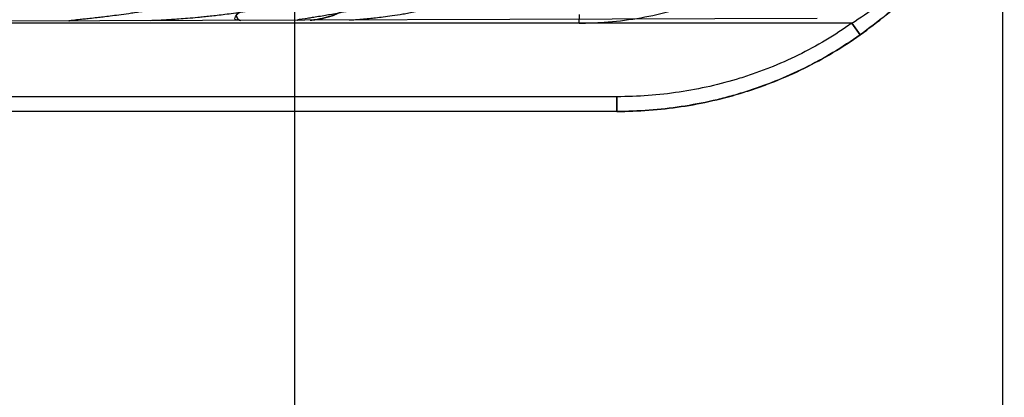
# Model space of a CAD drawing. Header units: millimetres. Extents: x 0 to 297, y 0 to 210.
# Tile 288 of 499: x 144.9906 to 145.2242, y 157.0025 to 157.0923. Entities that reach past the tile are written whole.
import ezdxf

# ---------------------------------------------------------------- set-up
doc = ezdxf.new("R2010")
doc.units = ezdxf.units.MM
doc.header["$LTSCALE"] = 16.335
doc.layers.get('0').update_dxf_attribs({"linetype": 'CONTINUOUS'})
doc.layers.add('INTFCLR_1', color=7, linetype='CONTINUOUS')

msp = doc.modelspace()

# ---------------------------------------------------------------- linework, layer by layer
at = {"color": 9, "linetype": 'Continuous'}
for p, q in [((145.2238034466, 160.9997287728), (145.2238034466, 147.9284647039)), ((145.0558034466, 160.9289189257), (145.0558034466, 148.0124647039))]:
    msp.add_line(p, q, dxfattribs=at)
at = {"layer": 'INTFCLR_1', "color": 9, "linetype": 'Continuous'}
for p, q in [((145.1233764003, 157.0914547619), (145.1234130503, 157.093463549)), ((145.1233763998, 157.0914547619), (145.1234130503, 157.093463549)), ((145.1798068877, 157.0925724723), (144.8596077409, 157.0914547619)), ((145.1880752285, 157.0914547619), (144.8596077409, 157.0914547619)), ((145.18999886, 157.0886552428), (145.1880752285, 157.0914547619)), ((145.1880752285, 157.0914547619), (145.190058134, 157.0886249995)), ((145.18999886, 157.0886552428), (145.1880752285, 157.0914547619)), ((145.1880752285, 157.0914547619), (145.190058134, 157.0886249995)), ((145.1323062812, 157.0739547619), (144.8806077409, 157.0739547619)), ((145.1322451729, 157.0704547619), (145.1323062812, 157.0739547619)), ((145.1323062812, 157.0739547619), (145.1322453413, 157.0704547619)), ((145.1322446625, 157.0704547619), (144.8596077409, 157.0704547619))]:
    msp.add_line(p, q, dxfattribs=at)
for points, knots in [([(145.1233763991, 157.0914547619), (145.1246863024, 157.0914547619), (145.1273027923, 157.0915151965), (145.1325028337, 157.091876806), (145.1389430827, 157.0927771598), (145.145267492, 157.0942702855), (145.1496112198, 157.0956188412), (145.1520763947, 157.0964780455), (145.1557400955, 157.0978495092), (145.1610945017, 157.1002062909), (145.1667817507, 157.1033168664), (145.1706079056, 157.1057166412), (145.1727496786, 157.1071464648), (145.1758777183, 157.1093193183), (145.1803388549, 157.1127208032), (145.1845475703, 157.1163572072), (145.187217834, 157.1188134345), (145.1889201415, 157.1204154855), (145.1917186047, 157.1231324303), (145.1947388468, 157.1262162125), (145.1972614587, 157.1288541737), (145.1986141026, 157.1302724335), (145.2004434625, 157.1321871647), (145.202922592, 157.1347541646), (145.2055941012, 157.1372971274), (145.2075397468, 157.1388656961), (145.2090811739, 157.1399143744), (145.2102695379, 157.1404911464), (145.211037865, 157.1406266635)], [0, 0, 0, 0, 0.0378988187, 0.0756883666, 0.1507713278, 0.22575437, 0.2634159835, 0.2823224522, 0.3012791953, 0.3765941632, 0.4513333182, 0.4886098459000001, 0.5072383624, 0.5258355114, 0.5988001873, 0.669411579, 0.6866773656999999, 0.7037706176, 0.7370430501, 0.7995185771, 0.8286403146, 0.8426474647, 0.8562225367, 0.9052586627, 0.9458926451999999, 0.9628681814, 0.9774272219, 1, 1, 1, 1]), ([(145.18999886, 157.0886552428), (145.1921144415, 157.0901688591), (145.1962140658, 157.0933112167), (145.2010840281, 157.0975072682), (145.2043547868, 157.1005280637), (145.206175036, 157.1022603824), (145.2087700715, 157.1047728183), (145.2116511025, 157.1076740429), (145.2144432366, 157.1105343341), (145.2159405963, 157.1120645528), (145.2179239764, 157.114076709), (145.2200693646, 157.116208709), (145.2224243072, 157.1182886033), (145.2241157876, 157.1195502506), (145.2254180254, 157.1203459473), (145.2262255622, 157.1203528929)], [0, 0, 0, 0, 0.1614585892, 0.3203628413, 0.3988268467, 0.4377906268, 0.476327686, 0.6230155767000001, 0.6915458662, 0.7244244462, 0.7559074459, 0.8668757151, 0.9125168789, 0.9498754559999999, 1, 1, 1, 1]), ([(145.2262257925, 157.1203535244), (145.2254233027, 157.1203430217), (145.2241210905, 157.1195552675), (145.2224346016, 157.1182970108), (145.2207916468, 157.1168480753), (145.219319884, 157.1154470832), (145.218044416, 157.114188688), (145.215872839, 157.1120077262), (145.2136510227, 157.1097164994), (145.2113406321, 157.107369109), (145.2096750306, 157.1056898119), (145.2066346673, 157.1026746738), (145.2034838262, 157.0996951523), (145.2006642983, 157.0971759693), (145.1987149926, 157.0954774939), (145.1952243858, 157.0925527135), (145.1921212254, 157.0901735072), (145.1899989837, 157.0886553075)], [0, 0, 0, 0, 0.0498121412, 0.0874277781, 0.1326995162, 0.1850024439, 0.2137377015, 0.2438744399, 0.37603688, 0.4118149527, 0.4483012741, 0.5228371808, 0.6775789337, 0.7173687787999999, 0.7575077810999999, 0.8380447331, 1, 1, 1, 1]), ([(145.1880752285, 157.0914547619), (145.190106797, 157.092740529), (145.1940596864, 157.0953918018), (145.1987713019, 157.0989703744), (145.2019429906, 157.1015426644), (145.2037058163, 157.1030176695), (145.2062188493, 157.1051526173), (145.2090129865, 157.107625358), (145.2117269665, 157.1100617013), (145.2131833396, 157.1113649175), (145.2151182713, 157.1130837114), (145.2172175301, 157.1149094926), (145.2195139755, 157.1166756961), (145.2211925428, 157.1177697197), (145.2224633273, 157.1184218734), (145.2232446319, 157.1184355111)], [0, 0, 0, 0, 0.1620913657, 0.3206764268, 0.3987046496, 0.4373931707, 0.4756366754, 0.6210123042, 0.6889180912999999, 0.7215200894, 0.7527735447, 0.8633811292, 0.9093085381, 0.9473176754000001, 1, 1, 1, 1]), ([(145.1880752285, 157.0914547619), (145.1840447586, 157.0885800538), (145.1776292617, 157.0847584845), (145.1697024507, 157.0812348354), (145.1650549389, 157.079490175), (145.1580136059, 157.0771562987), (145.1471307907, 157.0746797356), (145.1372468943, 157.0739556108), (145.1323062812, 157.0739547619)], [0, 0, 0, 0, 0.2502507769, 0.3753290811, 0.4381889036, 0.5011111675, 0.7502550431, 1, 1, 1, 1]), ([(145.1899989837, 157.0886553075), (145.1858312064, 157.0856739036), (145.1770062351, 157.0803910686), (145.1662578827, 157.0760947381), (145.1588769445, 157.0739441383), (145.1538905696, 157.0726984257), (145.1450700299, 157.0710255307), (145.1373686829, 157.0704547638), (145.1322451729, 157.0704547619)], [0, 0, 0, 0, 0.250018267, 0.4993331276, 0.5622840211, 0.6250624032, 0.7500235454, 1, 1, 1, 1]), ([(145.1322453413, 157.0704547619), (145.137357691, 157.0704547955), (145.1475895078, 157.0712103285), (145.1588543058, 157.0737849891), (145.1661449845, 157.0762118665), (145.1709594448, 157.078027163), (145.1791754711, 157.0816913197), (145.1858219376, 157.08566728), (145.18999886, 157.0886552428)], [0, 0, 0, 0, 0.2494306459, 0.4984704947, 0.5613993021, 0.6242784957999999, 0.749433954, 1, 1, 1, 1])]:
    msp.add_open_spline(points, degree=3, knots=knots, dxfattribs=at)
at = {"layer": 'INTFCLR_1', "color": 7, "linetype": 'Continuous'}
for points, knots in [([(145.0244979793, 157.0949547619), (145.0238625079, 157.0948465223), (145.0226449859, 157.0946426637), (145.0208923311, 157.0943578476), (145.0192845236, 157.0941052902), (145.0178108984, 157.0938816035), (145.0160839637, 157.0936283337), (145.0141812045, 157.0933625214), (145.0121599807, 157.093097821), (145.010456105, 157.0928875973), (145.0088227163, 157.0926965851), (145.0073499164, 157.0925335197), (145.0057425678, 157.0923653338), (145.0046249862, 157.0922562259), (145.0016375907, 157.0919514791), (145.0023517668, 157.0919530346)], [0, 0, 0, 0, 0.0865139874, 0.1656755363, 0.2383060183, 0.3049398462, 0.3657147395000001, 0.4725471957, 0.5628231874, 0.6391568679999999, 0.7033489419, 0.7822410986, 0.8432700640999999, 0.904151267, 1, 1, 1, 1]), ([(145.0486291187, 157.0949547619), (145.0477369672, 157.0947805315), (145.046029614, 157.0944651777), (145.0435796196, 157.0940680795), (145.0413554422, 157.0937432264), (145.0393397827, 157.0934757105), (145.0375052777, 157.0932525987), (145.0358261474, 157.0930643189), (145.0342927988, 157.0929048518), (145.0325000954, 157.0927311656), (145.030531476, 157.0925582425), (145.0284358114, 157.0923953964), (145.026654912, 157.0922720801), (145.0249581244, 157.0921666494), (145.0232766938, 157.0920788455), (145.0220967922, 157.0920246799), (145.0215225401, 157.0920199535)], [0, 0, 0, 0, 0.0999261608, 0.1908433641, 0.2728249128, 0.3470143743, 0.4143606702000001, 0.4759730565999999, 0.5327541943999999, 0.5838278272, 0.6739649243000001, 0.7499912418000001, 0.8148933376, 0.870206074, 0.9368708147, 1, 1, 1, 1]), ([(145.0717130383, 157.0949547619), (145.0712545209, 157.0948541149), (145.0699940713, 157.0945815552), (145.0680601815, 157.0941785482), (145.0660172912, 157.0937771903), (145.0643032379, 157.093458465), (145.0626730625, 157.093171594), (145.0612062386, 157.0929264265), (145.0595995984, 157.0926766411), (145.058587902, 157.0925193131), (145.0559002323, 157.0921423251), (145.0565197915, 157.0921421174)], [0, 0, 0, 0, 0.0911261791, 0.2503219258, 0.3835296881, 0.4950436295, 0.589380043, 0.7027926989, 0.7919121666, 0.8797315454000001, 1, 1, 1, 1]), ([(145.0688830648, 157.0949529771), (145.0680578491, 157.0944962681), (145.0667041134, 157.0938949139), (145.0648709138, 157.0932378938), (145.0631709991, 157.0927265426), (145.0613993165, 157.0923211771), (145.0600577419, 157.0921525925), (145.0594827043, 157.0921518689)], [0, 0, 0, 0, 0.2864805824, 0.4481844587, 0.5915138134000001, 0.825336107, 1, 1, 1, 1]), ([(145.0594833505, 157.0921524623), (145.059993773, 157.092154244), (145.061139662, 157.0922835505), (145.0631061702, 157.092697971), (145.0645426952, 157.0931344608), (145.0653558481, 157.0934173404)], [0, 0, 0, 0, 0.2540794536, 0.571435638, 1, 1, 1, 1]), ([(145.068732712, 157.0921847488), (145.069244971, 157.0921899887), (145.0702241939, 157.0922670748), (145.0718147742, 157.0923931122), (145.0734006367, 157.0925469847), (145.0751177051, 157.0927324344), (145.0769356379, 157.0929517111), (145.079092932, 157.0932437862), (145.0811333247, 157.0935579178), (145.0829908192, 157.0938766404), (145.0845882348, 157.0941737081), (145.0863406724, 157.0945293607), (145.0875590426, 157.0948043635), (145.0881950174, 157.0949547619)], [0, 0, 0, 0, 0.0780861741, 0.1495495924, 0.243271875, 0.3209142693, 0.4128019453, 0.5223713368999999, 0.6527318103, 0.7274516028, 0.8096343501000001, 0.9003864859, 1, 1, 1, 1])]:
    msp.add_open_spline(points, degree=3, knots=knots, dxfattribs=at)
at = {"layer": 'INTFCLR_1', "color": 6, "linetype": 'Continuous'}
for points, knots in [([(145.0430607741, 157.0920951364), (145.0425913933, 157.092093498), (145.0410908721, 157.0920387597), (145.0426154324, 157.0943182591), (145.0437684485, 157.0945817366), (145.0445442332, 157.0949547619)], [0, 0, 0, 0, 0.2579938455, 0.5268623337, 1, 1, 1, 1]), ([(145.0430607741, 157.0920951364), (145.0425913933, 157.092093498), (145.0410908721, 157.0920387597), (145.0426154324, 157.0943182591), (145.0437684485, 157.0945817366), (145.0445442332, 157.0949547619)], [0, 0, 0, 0, 0.2579938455, 0.5268623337, 1, 1, 1, 1]), ([(145.0445442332, 157.0949547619), (145.044084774, 157.0947338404), (145.043335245, 157.0942146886), (145.0412919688, 157.0935851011), (145.042496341, 157.0920931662), (145.0430607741, 157.0920951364)], [0, 0, 0, 0, 0.3224572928, 0.642993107, 1, 1, 1, 1])]:
    msp.add_open_spline(points, degree=3, knots=knots, dxfattribs=at)

doc.saveas('drawing.dxf')
